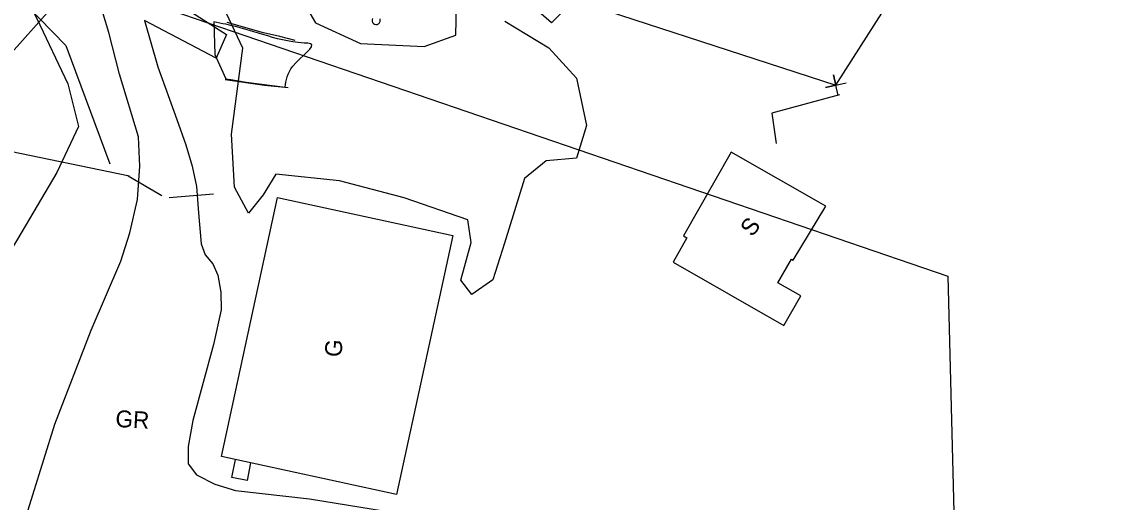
# Model space of a CAD drawing. Extents: x 2089016 to 2094354, y 862840 to 864725.
# Drawn here: x 2092160.9 to 2092417.1, y 864001.4 to 864115.5 of the extents above; entities that cross this region are included whole.
import ezdxf

# ---------------------------------------------------------------- set-up
doc = ezdxf.new("R2010")
doc.units = 0
for name, color, linetype in [('Exist Building', 7, 'Continuous'), ('Exist Building Text', 7, 'Continuous'), ('Exist Other Culture Area Outline', 7, 'Continuous'), ('Exist Other Culture Fence Line', 7, 'Continuous'), ('Exist Other Culture Gate', 7, 'Continuous'), ('Exist Property Corner CELL', 7, 'Continuous'), ('Exist Property Line', 7, 'Continuous'), ('Exist Right of Way Line', 7, 'Continuous'), ('Exist Roads EOP', 7, 'Continuous'), ('Exist Roads EOP Other', 7, 'Continuous'), ('Exist Roads Soil', 7, 'Continuous'), ('Exist Roads Soil Text', 7, 'Continuous'), ('Exist Structure Minor Head and End Wall', 7, 'Continuous'), ('Exist Vegetation Shrub CELL', 7, 'Continuous'), ('Exist Vegetation Woods Line', 7, 'Continuous')]:
    doc.layers.add(name, color=color, linetype=linetype)

msp = doc.modelspace()

# ---------------------------------------------------------------- linework, layer by layer
at = {"layer": 'Exist Building'}
for p, q in [((2092354.95, 864098.1), (2092338.87, 864093.82)), ((2092338.87, 864093.82), (2092339.91, 864086.62))]:
    msp.add_line(p, q, dxfattribs=at)
for points in [[(2092351.72, 864071.71), (2092329.19, 864084.52), (2092317.89, 864064.67), (2092318.73, 864064.19), (2092315.44, 864058.42), (2092341.74, 864043.43), (2092345.72, 864050.41), (2092340.32, 864053.49), (2092343.52, 864059.12), (2092343.93, 864058.88)], [(2092208.28, 864012.31), (2092221.62, 864073.78), (2092263.19, 864064.75), (2092249.85, 864003.28)]]:
    msp.add_lwpolyline(points, close=True, dxfattribs=at)
at = {"layer": 'Exist Other Culture Area Outline'}
msp.add_lwpolyline([(2092215.22, 864010.8), (2092214.38, 864006.65), (2092210.78, 864007.33), (2092211.64, 864011.58)], dxfattribs=at)
at = {"layer": 'Exist Other Culture Fence Line'}
for points in [[(2092154.55, 864085.72), (2092152.79, 864088), (2092129.82, 864104.65), (2092152.4, 864129.33), (2092171.38, 864109.84), (2092181.86, 864081.76)], [(2092186.49, 864078.81), (2092155.85, 864085.16), (2092139.05, 864013.31)]]:
    msp.add_lwpolyline(points, dxfattribs=at)
at = {"layer": 'Exist Other Culture Gate'}
for p, q in [((2092194.12, 864074.17), (2092186.21, 864078.81)), ((2092195.92, 864073.77), (2092206.38, 864074.67))]:
    msp.add_line(p, q, dxfattribs=at)
at = {"layer": 'Exist Property Corner CELL'}
msp.add_line((2092354.07, 864100.42), (2092354.07, 864100.42), dxfattribs=at)
msp.add_lwpolyline([(2092354.61, 864097.98), (2092353.52, 864102.86), (2092354.07, 864100.42), (2092351.63, 864099.87), (2092356.51, 864100.96)], dxfattribs=at)
at = {"layer": 'Exist Property Line'}
msp.add_line((2092354.07, 864100.42), (2092417.06, 864199.59), dxfattribs=at)
at = {"layer": 'Exist Right of Way Line'}
for p, q in [((2092197.26, 864151.49), (2092354.07, 864100.42)), ((2092174.24, 864125.81), (2092022.05, 863956.04)), ((2092174.24, 864125.81), (2092380.64, 864055.11)), ((2092380.64, 864055.11), (2092382.03, 863999.19))]:
    msp.add_line(p, q, dxfattribs=at)
at = {"layer": 'Exist Roads EOP'}
msp.add_spline([(2092328.64, 864354.47), (2092320, 864344.96), (2092293.08, 864315.26), (2092283.58, 864304.8), (2092271.75, 864292.1), (2092254.33, 864272.28), (2092243.15, 864259.63), (2092226.98, 864241.41), (2092211.45, 864224.37), (2092183.27, 864193.04), (2092161.81, 864168.46), (2092139.48, 864143.81), (2092116.47, 864118.1), (2092091.34, 864089.69), (2092064.77, 864060.28), (2092043.08, 864035.35), (2092027.12, 864015.14), (2092019.12, 864002.89), (2092016.17, 863997.95), (2092013.03, 863989.85), (2092006.81, 863966.87), (2092005.82, 863941.35), (2092008.55, 863918.7), (2092015.59, 863893.68), (2092027.07, 863876.03), (2092043.03, 863859.05), (2092066.89, 863847.63), (2092087.45, 863841.22), (2092102.98, 863836.55), (2092106.69, 863836.06), (2092109.98, 863837.49), (2092112.72, 863838.5), (2092117.05, 863837.51), (2092123.9, 863835.78), (2092145.09, 863830.56), (2092151.83, 863826.8), (2092157.4, 863823.44), (2092197.6, 863812.76), (2092213.09, 863809.05), (2092218.26, 863809.49), (2092229.44, 863807.44), (2092250.45, 863799.3), (2092264.32, 863794.54)], degree=3, dxfattribs=at)
at = {"layer": 'Exist Roads EOP Other'}
for points in [[(2092318.41, 864147.58), (2092304.8, 864133.19), (2092286.63, 864115.19), (2092278.62, 864122.22), (2092302.89, 864148.76), (2092308.2, 864154.79)], [(2092206.5, 864115.42), (2092206.77, 864107.68), (2092209.34, 864101.93), (2092210.55, 864101.77)], [(2092210.55, 864101.77), (2092214.18, 864101.15), (2092223.44, 864099.97)]]:
    msp.add_lwpolyline(points, dxfattribs=at)
msp.add_spline([(2092223.44, 864099.97), (2092225.27, 864104.94), (2092229.44, 864110.26), (2092227.89, 864110.43), (2092218.15, 864112.46), (2092209.38, 864114.87), (2092206.5, 864115.42)], degree=3, dxfattribs=at)
at = {"layer": 'Exist Roads Soil'}
for points in [[(2092160.92, 863994.8), (2092168.77, 864019.96), (2092177.41, 864042.26), (2092184.45, 864058.63), (2092186.6, 864065.4), (2092188.38, 864073.31), (2092188.96, 864081.18), (2092188.63, 864088.15), (2092184.1, 864103.07), (2092181.55, 864112.91), (2092178.98, 864121.59), (2092177.52, 864124.53), (2092170.47, 864131.88), (2092162.01, 864138.67), (2092156.12, 864141.06), (2092154.94, 864141.35)], [(2092200.35, 864118.3), (2092209.51, 864112.42), (2092207.01, 864106.86), (2092190.01, 864115.8), (2092193.17, 864104.78), (2092197.74, 864092.29), (2092199.84, 864086.23), (2092201.39, 864081.23), (2092202.37, 864076.38), (2092202.85, 864070.17), (2092203.5, 864062.81), (2092204.47, 864060.13), (2092206.26, 864058.04), (2092207.45, 864055.33), (2092208.15, 864051.28), (2092208.2, 864047.08), (2092206.44, 864038.91), (2092201.52, 864020.89), (2092200.44, 864014.7), (2092200.43, 864010.58), (2092202.4, 864007.97), (2092206.7, 864005.71), (2092211.67, 864004.23), (2092229.22, 864002.25), (2092247.24, 863999.36)]]:
    msp.add_lwpolyline(points, dxfattribs=at)
at = {"layer": 'Exist Structure Minor Head and End Wall'}
for points in [[(2092225.77, 864111.04), (2092222.16, 864111.99), (2092218.3, 864112.81), (2092209.69, 864115.26)], [(2092224.13, 864099.82), (2092218.49, 864100.36), (2092209.19, 864101.71)]]:
    msp.add_lwpolyline(points, dxfattribs=at)
at = {"layer": 'Exist Vegetation Shrub CELL'}
msp.add_arc((2092245, 864115.79), 0.984, 151.2797, 21.387, dxfattribs=at)
at = {"layer": 'Exist Vegetation Woods Line'}
for points in [[(2092158.95, 864126.71), (2092164.53, 864116.28), (2092171.88, 864100.72), (2092174.4, 864090.61), (2092169.23, 864079.72), (2092159.95, 864063.91), (2092149.87, 864047.41), (2092142.19, 864023), (2092136.41, 863997.85), (2092125.41, 863981.61), (2092112.35, 863971.98), (2092102.62, 863968.36), (2092091.01, 863989.94), (2092084.68, 864016.17), (2092078.43, 864034.61), (2092083.73, 864044.56), (2092100.9, 864062.24), (2092112.98, 864074.72), (2092119.21, 864092.49), (2092128.63, 864108.85), (2092132.84, 864121.05), (2092141.81, 864128.09), (2092149.72, 864128.68), (2092158.95, 864126.71)], [(2092224.84, 864125.21), (2092230.61, 864115.19), (2092241.25, 864110.29), (2092256.43, 864109.58), (2092263.91, 864112.33), (2092264.06, 864119.35)], [(2092275.5, 864115.6), (2092286, 864109.29), (2092292.57, 864102.05), (2092294.93, 864090.85), (2092292.54, 864083.14), (2092285.36, 864082.47), (2092280.18, 864078.24), (2092275.43, 864062.95), (2092272.71, 864054.22), (2092267.74, 864050.75), (2092265.07, 864054.17), (2092267.52, 864063.12), (2092266.72, 864068.5), (2092251.62, 864073.73), (2092236.31, 864077.75), (2092221.18, 864079.29), (2092218.21, 864074.43), (2092214.75, 864070.04), (2092211.36, 864076.21), (2092210.65, 864088.77), (2092213.41, 864109.22), (2092206.28, 864124.39)]]:
    msp.add_lwpolyline(points, dxfattribs=at)

# ---------------------------------------------------------------- texts
at = {"layer": 'Exist Building Text'}
for s, rotation, p in [('S', 52.6097, (2092334.24, 864064.24)), ('G', 85.9166, (2092236.77, 864035.81))]:
    msp.add_text(s, height=4, rotation=rotation, dxfattribs=at).set_placement(p)
at = {"layer": 'Exist Roads Soil Text'}
msp.add_text('GR', height=4, rotation=356.8607, dxfattribs=at).set_placement((2092183.07, 864019.34))

doc.saveas('drawing.dxf')
